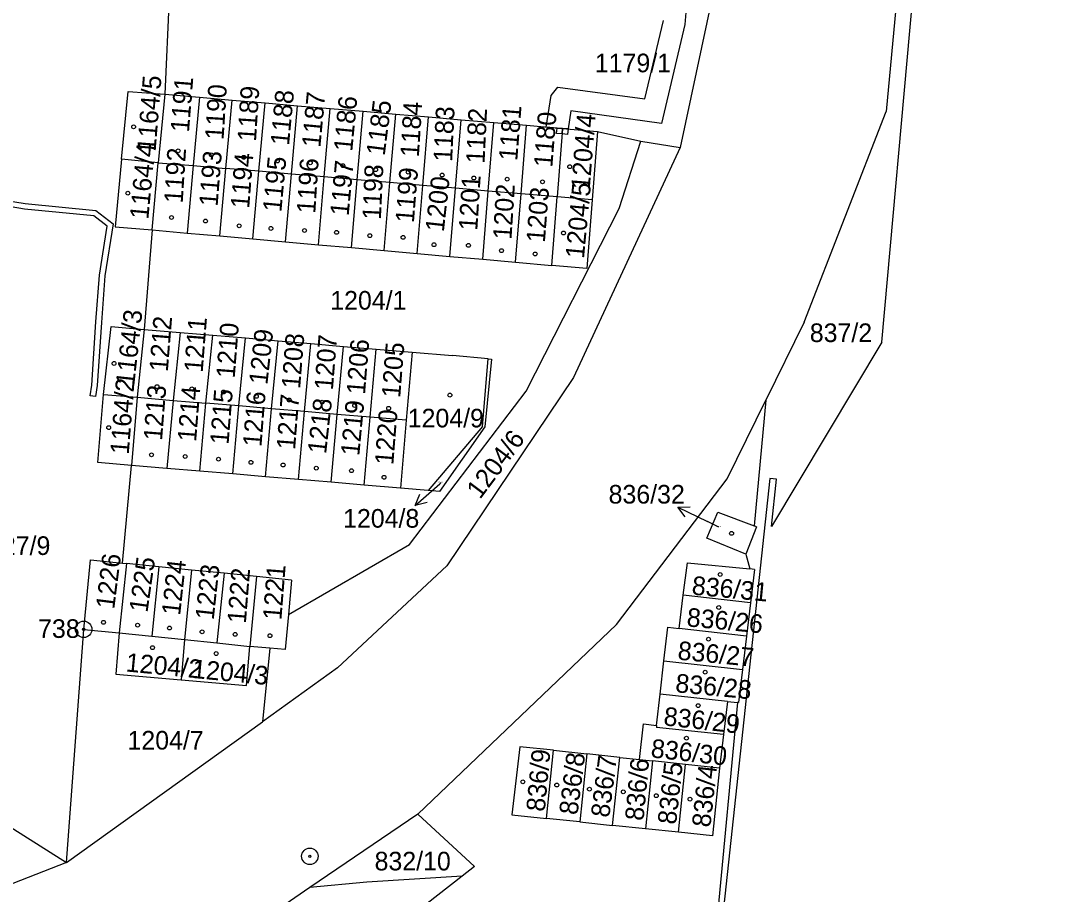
# Model space of a CAD drawing. Extents: x -755819 to -753140, y -1169796 to -1166000.
# Drawn here: x -755335.6 to -755240.1, y -1167235.5 to -1167155.8 of the extents above; entities that cross this region are included whole.
import ezdxf

# ---------------------------------------------------------------- set-up
doc = ezdxf.new("R2010")
doc.units = 0
for name, color, linetype in [('Vrstva 1', 7, 'Continuous'), ('Vrstva 16', 7, 'Continuous'), ('Vrstva 17', 7, 'Continuous'), ('Vrstva 18', 7, 'Continuous'), ('Vrstva 19', 7, 'Continuous'), ('Vrstva 24', 7, 'Continuous'), ('Vrstva 25', 7, 'Continuous'), ('Vrstva 27', 7, 'Continuous'), ('Vrstva 6', 7, 'Continuous')]:
    doc.layers.add(name, color=color, linetype=linetype)

msp = doc.modelspace()

# ---------------------------------------------------------------- linework, layer by layer
at = {"layer": 'Vrstva 1'}
for p, q in [((-755257.07, -1167185.13), (-755240.09, -1166995.74)), ((-755245.22, -1167043.79), (-755256.7, -1167164.07)), ((-755267.72, -1167130.91), (-755275.47, -1167167.36)), ((-755321.8, -1167147.48), (-755322.51, -1167162.5)), ((-755326.45, -1167168.42), (-755325.84, -1167162.24)), ((-755325.84, -1167162.24), (-755322.51, -1167162.5)), ((-755322.51, -1167162.5), (-755323.11, -1167168.74)), ((-755322.51, -1167162.5), (-755319.33, -1167162.77)), ((-755319.33, -1167162.77), (-755319.92, -1167169.01)), ((-755319.33, -1167162.77), (-755316.35, -1167163.03)), ((-755316.93, -1167169.27), (-755316.35, -1167163.03)), ((-755316.35, -1167163.03), (-755313.36, -1167163.29)), ((-755313.93, -1167169.53), (-755313.36, -1167163.29)), ((-755313.36, -1167163.29), (-755310.38, -1167163.54)), ((-755310.94, -1167169.78), (-755310.38, -1167163.54)), ((-755310.38, -1167163.54), (-755307.4, -1167163.8)), ((-755307.95, -1167170.04), (-755307.4, -1167163.8)), ((-755307.4, -1167163.8), (-755304.41, -1167164.05)), ((-755304.96, -1167170.3), (-755304.41, -1167164.05)), ((-755304.41, -1167164.05), (-755301.43, -1167164.31)), ((-755301.97, -1167170.56), (-755301.43, -1167164.31)), ((-755301.43, -1167164.31), (-755298.44, -1167164.57)), ((-755298.97, -1167170.81), (-755298.44, -1167164.57)), ((-755298.44, -1167164.57), (-755295.46, -1167164.82)), ((-755295.98, -1167171.07), (-755295.46, -1167164.82)), ((-755295.46, -1167164.82), (-755292.48, -1167165.08)), ((-755264.18, -1167183.29), (-755256.7, -1167164.07)), ((-755292.99, -1167171.33), (-755292.48, -1167165.08)), ((-755292.48, -1167165.08), (-755289.49, -1167165.33)), ((-755290, -1167171.58), (-755289.49, -1167165.33)), ((-755289.49, -1167165.33), (-755286.21, -1167165.62)), ((-755286.21, -1167165.62), (-755286.7, -1167171.86)), ((-755286.21, -1167165.62), (-755283.03, -1167165.89)), ((-755283.03, -1167165.89), (-755283.51, -1167172.14)), ((-755283.03, -1167165.89), (-755279.07, -1167166.78)), ((-755275.47, -1167167.36), (-755285.2, -1167188.33)), ((-755281.06, -1167172.93), (-755279.07, -1167166.78)), ((-755279.07, -1167166.78), (-755275.47, -1167167.36)), ((-755326.45, -1167168.42), (-755327.04, -1167174.61)), ((-755323.11, -1167168.74), (-755326.45, -1167168.42)), ((-755323.67, -1167174.88), (-755323.11, -1167168.74)), ((-755323.11, -1167168.74), (-755319.92, -1167169.01)), ((-755319.92, -1167169.01), (-755320.47, -1167175.16)), ((-755319.92, -1167169.01), (-755316.93, -1167169.27)), ((-755317.48, -1167175.43), (-755316.93, -1167169.27)), ((-755313.93, -1167169.53), (-755316.93, -1167169.27)), ((-755314.48, -1167175.69), (-755313.93, -1167169.53)), ((-755310.94, -1167169.78), (-755313.93, -1167169.53)), ((-755311.48, -1167175.96), (-755310.94, -1167169.78)), ((-755307.95, -1167170.04), (-755310.94, -1167169.78)), ((-755308.48, -1167176.23), (-755307.95, -1167170.04)), ((-755304.96, -1167170.3), (-755307.95, -1167170.04)), ((-755305.48, -1167176.49), (-755304.96, -1167170.3)), ((-755301.97, -1167170.56), (-755304.96, -1167170.3)), ((-755302.49, -1167176.76), (-755301.97, -1167170.56)), ((-755298.97, -1167170.81), (-755301.97, -1167170.56)), ((-755299.49, -1167177.02), (-755298.97, -1167170.81)), ((-755295.98, -1167171.07), (-755298.97, -1167170.81)), ((-755296.49, -1167177.29), (-755295.98, -1167171.07)), ((-755292.99, -1167171.33), (-755295.98, -1167171.07)), ((-755293.49, -1167177.55), (-755292.99, -1167171.33)), ((-755290, -1167171.58), (-755292.99, -1167171.33)), ((-755290.5, -1167177.82), (-755290, -1167171.58)), ((-755286.7, -1167171.86), (-755290, -1167171.58)), ((-755287.2, -1167178.11), (-755286.7, -1167171.86)), ((-755283.51, -1167172.14), (-755286.7, -1167171.86)), ((-755283.51, -1167172.14), (-755283.99, -1167178.4)), ((-755289.52, -1167189.6), (-755281.06, -1167172.93)), ((-755327.04, -1167174.61), (-755323.67, -1167174.88)), ((-755323.67, -1167174.88), (-755324.37, -1167183.95)), ((-755323.67, -1167174.88), (-755320.47, -1167175.16)), ((-755320.47, -1167175.16), (-755317.48, -1167175.43)), ((-755317.48, -1167175.43), (-755314.48, -1167175.69)), ((-755314.48, -1167175.69), (-755311.48, -1167175.96)), ((-755311.48, -1167175.96), (-755308.48, -1167176.23)), ((-755308.48, -1167176.23), (-755305.48, -1167176.49)), ((-755305.48, -1167176.49), (-755302.49, -1167176.76)), ((-755302.49, -1167176.76), (-755299.49, -1167177.02)), ((-755299.49, -1167177.02), (-755296.49, -1167177.29)), ((-755296.49, -1167177.29), (-755293.49, -1167177.55)), ((-755293.49, -1167177.55), (-755290.5, -1167177.82)), ((-755290.5, -1167177.82), (-755287.2, -1167178.11)), ((-755283.99, -1167178.4), (-755287.2, -1167178.11)), ((-755328.1, -1167189.89), (-755327.39, -1167183.69)), ((-755327.39, -1167183.69), (-755324.37, -1167183.95)), ((-755264.18, -1167183.29), (-755267.67, -1167190.41)), ((-755324.37, -1167183.95), (-755325.01, -1167190.15)), ((-755324.37, -1167183.95), (-755321.09, -1167184.23)), ((-755321.09, -1167184.23), (-755321.75, -1167190.43)), ((-755321.09, -1167184.23), (-755318.11, -1167184.49)), ((-755318.76, -1167190.68), (-755318.11, -1167184.49)), ((-755318.11, -1167184.49), (-755315.13, -1167184.74)), ((-755315.76, -1167190.94), (-755315.13, -1167184.74)), ((-755315.13, -1167184.74), (-755312.15, -1167185)), ((-755312.76, -1167191.19), (-755312.15, -1167185)), ((-755312.15, -1167185), (-755309.17, -1167185.25)), ((-755309.76, -1167191.45), (-755309.17, -1167185.25)), ((-755309.17, -1167185.25), (-755306.19, -1167185.51)), ((-755306.77, -1167191.71), (-755306.19, -1167185.51)), ((-755306.19, -1167185.51), (-755303.21, -1167185.76)), ((-755303.77, -1167191.96), (-755303.21, -1167185.76)), ((-755303.21, -1167185.76), (-755299.93, -1167186.04)), ((-755257.07, -1167185.13), (-755267.16, -1167201.95)), ((-755299.93, -1167186.04), (-755300.47, -1167192.24)), ((-755299.93, -1167186.04), (-755296.26, -1167186.35)), ((-755292.99, -1167186.63), (-755296.26, -1167186.35)), ((-755293.52, -1167192.83), (-755292.99, -1167186.63)), ((-755292.69, -1167186.66), (-755293.29, -1167192.85)), ((-755292.99, -1167186.63), (-755292.69, -1167186.66)), ((-755285.2, -1167188.33), (-755296.78, -1167205.53)), ((-755300.19, -1167203.59), (-755289.52, -1167189.6)), ((-755328.62, -1167196.11), (-755328.1, -1167189.89)), ((-755328.1, -1167189.89), (-755325.01, -1167190.15)), ((-755325.01, -1167190.15), (-755325.53, -1167196.37)), ((-755325.01, -1167190.15), (-755321.75, -1167190.43)), ((-755321.75, -1167190.43), (-755322.31, -1167196.64)), ((-755321.75, -1167190.43), (-755318.76, -1167190.68)), ((-755271.18, -1167197.58), (-755267.67, -1167190.41)), ((-755267.67, -1167190.41), (-755268.74, -1167201.88)), ((-755319.31, -1167196.9), (-755318.76, -1167190.68)), ((-755315.76, -1167190.94), (-755318.76, -1167190.68)), ((-755316.31, -1167197.15), (-755315.76, -1167190.94)), ((-755312.76, -1167191.19), (-755315.76, -1167190.94)), ((-755313.31, -1167197.4), (-755312.76, -1167191.19)), ((-755309.76, -1167191.45), (-755312.76, -1167191.19)), ((-755310.31, -1167197.66), (-755309.76, -1167191.45)), ((-755306.77, -1167191.71), (-755309.76, -1167191.45)), ((-755307.31, -1167197.91), (-755306.77, -1167191.71)), ((-755303.77, -1167191.96), (-755306.77, -1167191.71)), ((-755304.31, -1167198.16), (-755303.77, -1167191.96)), ((-755300.47, -1167192.24), (-755303.77, -1167191.96)), ((-755300.47, -1167192.24), (-755301.01, -1167198.44)), ((-755293.52, -1167192.83), (-755298.46, -1167198.65)), ((-755293.29, -1167192.85), (-755297.44, -1167198.74)), ((-755325.53, -1167196.37), (-755328.62, -1167196.11)), ((-755326.36, -1167205.29), (-755325.53, -1167196.37)), ((-755322.31, -1167196.64), (-755325.53, -1167196.37)), ((-755319.31, -1167196.9), (-755322.31, -1167196.64)), ((-755316.31, -1167197.15), (-755319.31, -1167196.9)), ((-755313.31, -1167197.4), (-755316.31, -1167197.15)), ((-755310.31, -1167197.66), (-755313.31, -1167197.4)), ((-755307.31, -1167197.91), (-755310.31, -1167197.66)), ((-755304.31, -1167198.16), (-755307.31, -1167197.91)), ((-755301.01, -1167198.44), (-755304.31, -1167198.16)), ((-755281.29, -1167210.88), (-755271.18, -1167197.58)), ((-755267.29, -1167197.57), (-755275.36, -1167272.33)), ((-755266.69, -1167197.63), (-755267.29, -1167197.57)), ((-755267.16, -1167201.95), (-755266.69, -1167197.63)), ((-755298.46, -1167198.65), (-755301.01, -1167198.44)), ((-755297.44, -1167198.74), (-755298.46, -1167198.65)), ((-755273.04, -1167203), (-755272.04, -1167200.62)), ((-755272.04, -1167200.62), (-755268.74, -1167201.88)), ((-755268.51, -1167201.97), (-755269.5, -1167204.47)), ((-755268.51, -1167201.97), (-755268.74, -1167201.88)), ((-755269.5, -1167204.47), (-755273.04, -1167203)), ((-755311.22, -1167209.97), (-755300.19, -1167203.59)), ((-755269.5, -1167204.47), (-755269.11, -1167205.82)), ((-755329.9, -1167211.33), (-755329.27, -1167205)), ((-755329.27, -1167205), (-755326.36, -1167205.29)), ((-755326.01, -1167205.32), (-755326.67, -1167211.65)), ((-755326.36, -1167205.29), (-755326.01, -1167205.32)), ((-755323.04, -1167205.62), (-755326.01, -1167205.32)), ((-755323.04, -1167205.62), (-755323.69, -1167211.95)), ((-755320.07, -1167205.92), (-755323.04, -1167205.62)), ((-755296.78, -1167205.53), (-755306.76, -1167214.83)), ((-755275.21, -1167208.21), (-755274.81, -1167205.27)), ((-755274.81, -1167205.27), (-755269.11, -1167205.82)), ((-755268.69, -1167205.86), (-755269.11, -1167205.82)), ((-755268.69, -1167205.86), (-755269.06, -1167208.9)), ((-755320.07, -1167205.92), (-755320.72, -1167212.25)), ((-755317.1, -1167206.21), (-755320.07, -1167205.92)), ((-755317.1, -1167206.21), (-755317.74, -1167212.55)), ((-755314.13, -1167206.51), (-755317.1, -1167206.21)), ((-755314.13, -1167206.51), (-755314.75, -1167212.89)), ((-755310.93, -1167206.83), (-755314.13, -1167206.51)), ((-755310.93, -1167206.83), (-755311.22, -1167209.97)), ((-755275.56, -1167211.26), (-755275.21, -1167208.21)), ((-755269.06, -1167208.9), (-755275.21, -1167208.21)), ((-755269.06, -1167208.9), (-755269.43, -1167211.94)), ((-755311.22, -1167209.97), (-755311.53, -1167213.17)), ((-755331.47, -1167232.62), (-755329.9, -1167211.33)), ((-755329.9, -1167211.33), (-755326.67, -1167211.65)), ((-755281.29, -1167210.88), (-755299.41, -1167228.19)), ((-755276.96, -1167214.19), (-755276.61, -1167211.14)), ((-755276.61, -1167211.14), (-755275.56, -1167211.26)), ((-755269.43, -1167211.94), (-755275.56, -1167211.26)), ((-755326.67, -1167211.65), (-755326.96, -1167215.42)), ((-755326.67, -1167211.65), (-755323.69, -1167211.95)), ((-755323.69, -1167211.95), (-755320.72, -1167212.25)), ((-755320.72, -1167212.25), (-755321.01, -1167215.94)), ((-755320.72, -1167212.25), (-755317.74, -1167212.55)), ((-755317.74, -1167212.55), (-755314.75, -1167212.89)), ((-755269.43, -1167211.94), (-755269.8, -1167214.98)), ((-755315.06, -1167216.46), (-755314.75, -1167212.89)), ((-755312.93, -1167213.04), (-755314.75, -1167212.89)), ((-755312.93, -1167213.04), (-755313.59, -1167219.76)), ((-755311.53, -1167213.17), (-755312.93, -1167213.04)), ((-755277.31, -1167217.24), (-755276.96, -1167214.19)), ((-755276.96, -1167214.19), (-755269.8, -1167214.98)), ((-755326.96, -1167215.42), (-755321.01, -1167215.94)), ((-755306.76, -1167214.83), (-755313.59, -1167219.76)), ((-755269.8, -1167214.98), (-755270.17, -1167218.01)), ((-755321.01, -1167215.94), (-755315.06, -1167216.46)), ((-755277.63, -1167220.09), (-755277.31, -1167217.24)), ((-755271.17, -1167217.9), (-755277.31, -1167217.24)), ((-755270.26, -1167218), (-755274.48, -1167262.98)), ((-755271.17, -1167217.9), (-755271.53, -1167220.94)), ((-755271.17, -1167217.9), (-755270.26, -1167218)), ((-755270.17, -1167218.01), (-755270.26, -1167218)), ((-755331.47, -1167232.62), (-755313.59, -1167219.76)), ((-755279.18, -1167223.21), (-755278.84, -1167219.96)), ((-755278.84, -1167219.96), (-755277.63, -1167220.09)), ((-755277.63, -1167220.09), (-755277.65, -1167220.28)), ((-755271.53, -1167220.94), (-755277.65, -1167220.28)), ((-755271.53, -1167220.94), (-755271.88, -1167223.99)), ((-755348.78, -1167221.68), (-755331.47, -1167232.62)), ((-755290.1, -1167222.04), (-755290.83, -1167228.27)), ((-755287.04, -1167222.37), (-755290.1, -1167222.04)), ((-755287.68, -1167228.59), (-755287.04, -1167222.37)), ((-755287.04, -1167222.37), (-755284, -1167222.69)), ((-755284, -1167222.69), (-755284.64, -1167228.91)), ((-755281, -1167223.01), (-755284, -1167222.69)), ((-755281.64, -1167229.22), (-755281, -1167223.01)), ((-755281, -1167223.01), (-755279.18, -1167223.21)), ((-755279.18, -1167223.21), (-755278, -1167223.33)), ((-755278, -1167223.33), (-755278.64, -1167229.53)), ((-755275, -1167223.65), (-755278, -1167223.33)), ((-755275.64, -1167229.84), (-755275, -1167223.65)), ((-755271.88, -1167223.99), (-755275, -1167223.65)), ((-755271.88, -1167223.99), (-755272.52, -1167230.16)), ((-755299.41, -1167228.19), (-755309.26, -1167234.9)), ((-755299.41, -1167228.19), (-755294.26, -1167232.98)), ((-755290.83, -1167228.27), (-755287.68, -1167228.59)), ((-755284.64, -1167228.91), (-755287.68, -1167228.59)), ((-755284.64, -1167228.91), (-755281.64, -1167229.22)), ((-755278.64, -1167229.53), (-755281.64, -1167229.22)), ((-755275.64, -1167229.84), (-755278.64, -1167229.53)), ((-755272.52, -1167230.16), (-755275.64, -1167229.84)), ((-755331.47, -1167232.62), (-755385.36, -1167253.53)), ((-755294.26, -1167232.98), (-755295.37, -1167233.84)), ((-755295.37, -1167233.84), (-755299.81, -1167237.31)), ((-755309.26, -1167234.9), (-755315.54, -1167239.18))]:
    msp.add_line(p, q, dxfattribs=at)
at = {"layer": 'Vrstva 16'}
for p, q in [((-755299.655, -1167200.03), (-755297.41, -1167198.04)), ((-755297.31, -1167197.95), (-755297.41, -1167198.04)), ((-755275.7, -1167200.173), (-755273, -1167201.48)), ((-755271.94, -1167202), (-755273, -1167201.48))]:
    msp.add_line(p, q, dxfattribs=at)
for points in [[(-755298.575, -1167199.741), (-755299.655, -1167200.03), (-755299.238, -1167198.992)], [(-755275.018, -1167201.059), (-755275.7, -1167200.173), (-755274.582, -1167200.159)]]:
    msp.add_lwpolyline(points, dxfattribs=at)
at = {"layer": 'Vrstva 24'}
for centre, radius in [((-755329.9, -1167211.33), 0.75), ((-755329.9, -1167211.33), 0.1), ((-755309.27, -1167232.04), 0.75), ((-755309.27, -1167232.04), 0.1)]:
    msp.add_circle(centre, radius, dxfattribs=at)
at = {"layer": 'Vrstva 25'}
for centre in [(-755325.35, -1167165.47), (-755321.29, -1167167.66), (-755318.26, -1167168.02), (-755315.3, -1167168.25), (-755312.23, -1167168.58), (-755309.23, -1167168.75), (-755306.26, -1167169.01), (-755303.27, -1167169.38), (-755300.3, -1167169.61), (-755285.56, -1167169.11), (-755297.2, -1167169.87), (-755294.31, -1167170.14), (-755291.27, -1167170.24), (-755288.04, -1167170.49), (-755325.87, -1167171.52), (-755321.89, -1167173.74), (-755318.79, -1167174.07), (-755315.72, -1167174.5), (-755312.82, -1167174.74), (-755309.76, -1167174.93), (-755306.83, -1167175.1), (-755303.79, -1167175.4), (-755286.12, -1167175.16), (-755300.76, -1167175.56), (-755297.94, -1167176.23), (-755294.8, -1167176.29), (-755291.78, -1167176.77), (-755288.71, -1167177.07), (-755327.13, -1167187.06), (-755323.21, -1167189.18), (-755320.04, -1167189.38), (-755317.14, -1167189.67), (-755314.15, -1167190.07), (-755311.15, -1167190.4), (-755308.15, -1167190.6), (-755296.49, -1167189.95), (-755305.18, -1167190.9), (-755302.08, -1167191.16), (-755327.62, -1167192.92), (-755323.71, -1167195.4), (-755320.64, -1167195.56), (-755317.6, -1167195.8), (-755314.64, -1167196.09), (-755311.71, -1167196.33), (-755308.68, -1167196.62), (-755305.47, -1167196.85), (-755302.5, -1167197.45), (-755270.79, -1167202.57), (-755271.83, -1167206.32), (-755271.96, -1167209.34), (-755328.1, -1167210.69), (-755324.98, -1167210.95), (-755322.07, -1167211.21), (-755319.1, -1167211.55), (-755316.08, -1167211.79), (-755312.91, -1167211.91), (-755272.9, -1167212.22), (-755323.63, -1167213), (-755317.81, -1167213.54), (-755273.2, -1167215.24), (-755273.84, -1167218.29), (-755274.91, -1167221.26), (-755289.83, -1167225.25), (-755286.74, -1167225.54), (-755283.76, -1167225.91), (-755280.67, -1167226.16), (-755277.66, -1167226.51), (-755274.59, -1167226.83)]:
    msp.add_circle(centre, 0.175, dxfattribs=at)
at = {"layer": 'Vrstva 27'}
for p, q in [((-755274.96, -1167155.05), (-755275.04, -1167156.12)), ((-755278.7, -1167162.92), (-755277.01, -1167155.76)), ((-755275.04, -1167156.12), (-755277.17, -1167165.15)), ((-755287.26, -1167162.62), (-755286.65, -1167161.84)), ((-755286.65, -1167161.84), (-755278.7, -1167162.92)), ((-755287.71, -1167165.49), (-755287.26, -1167162.62)), ((-755285.45, -1167164.02), (-755285.71, -1167165.66)), ((-755277.17, -1167165.15), (-755285.45, -1167164.02)), ((-755286.71, -1167165.58), (-755287.71, -1167165.49)), ((-755286.75, -1167166.08), (-755286.71, -1167165.58)), ((-755285.71, -1167165.66), (-755286.71, -1167165.58)), ((-755286.71, -1167165.58), (-755286.21, -1167165.62)), ((-755286.21, -1167165.62), (-755286.25, -1167166.12)), ((-755286.25, -1167166.12), (-755286.21, -1167165.62)), ((-755286.21, -1167165.62), (-755285.71, -1167165.66)), ((-755285.71, -1167165.66), (-755285.75, -1167166.17)), ((-755286.25, -1167166.12), (-755286.75, -1167166.08)), ((-755285.75, -1167166.17), (-755286.25, -1167166.12)), ((-755337.73, -1167172.06), (-755335.23, -1167172.48)), ((-755335.29, -1167172.98), (-755337.78, -1167172.56)), ((-755328.99, -1167173.59), (-755335.29, -1167172.98)), ((-755335.23, -1167172.48), (-755328.79, -1167173.11)), ((-755328.79, -1167173.11), (-755327.21, -1167174.32)), ((-755327.75, -1167174.54), (-755328.99, -1167173.59)), ((-755327.21, -1167174.32), (-755327.96, -1167179.07)), ((-755328.46, -1167179.01), (-755327.75, -1167174.54)), ((-755328.79, -1167183.28), (-755328.46, -1167179.01)), ((-755327.96, -1167179.07), (-755328.29, -1167183.32)), ((-755329.16, -1167189.03), (-755328.79, -1167183.28)), ((-755328.29, -1167183.32), (-755328.66, -1167189.09)), ((-755329.32, -1167190.01), (-755329.16, -1167189.03)), ((-755328.66, -1167189.09), (-755328.82, -1167190.09)), ((-755328.82, -1167190.09), (-755329.32, -1167190.01))]:
    msp.add_line(p, q, dxfattribs=at)
at = {"layer": 'Vrstva 6'}
for p, q in [((-755304.06, -1167234.41), (-755309.26, -1167234.9)), ((-755295.37, -1167233.84), (-755304.06, -1167234.41))]:
    msp.add_line(p, q, dxfattribs=at)

# ---------------------------------------------------------------- texts
at = {"layer": 'Vrstva 16'}
for s, p in [('836/32', (-755282.01, -1167199.85)), ('1204/8', (-755306.237, -1167202.05)), ('1227/9', (-755339.895, -1167204.54))]:
    msp.add_text(s, height=1.7, dxfattribs=at).set_placement(p)
at = {"layer": 'Vrstva 17'}
msp.add_text('738', height=1.7, dxfattribs=at).set_placement((-755334.063, -1167212.11))
at = {"layer": 'Vrstva 18'}
for s, height, p in [('1179/1', 1.7, (-755283.267, -1167160.49)), ('1204/1', 1.7, (-755307.407, -1167182.15)), ('837/2', 1.7, (-755263.653, -1167185.11)), ('1204/8', 0.1, (-755297.539, -1167197.95)), ('1204/7', 1.7, (-755325.907, -1167222.3)), ('832/10', 1.7, (-755303.363, -1167233.33))]:
    msp.add_text(s, height=height, dxfattribs=at).set_placement(p)
msp.add_text('1204/6', height=1.7, rotation=53.11319, dxfattribs=at).set_placement((-755293.744, -1167199.526))
at = {"layer": 'Vrstva 19'}
for s, rotation, p in [('1164/5', 85.4853, (-755323.343, -1167167.775)), ('1191', 85.4853, (-755320.299, -1167166.009)), ('1190', 86.40204, (-755317.145, -1167166.688)), ('1189', 86.40204, (-755314.185, -1167166.838)), ('1188', 84.62587, (-755311.173, -1167167.219)), ('1187', 84.62587, (-755308.313, -1167167.399)), ('1186', 84.62587, (-755305.403, -1167167.769)), ('1185', 82.7924, (-755302.441, -1167168.16)), ('1184', 86.40204, (-755299.325, -1167168.268)), ('1183', 87.31877, (-755296.292, -1167168.688)), ('1182', 87.31877, (-755293.332, -1167168.848)), ('1181', 85.4853, (-755290.349, -1167168.609)), ('1180', 85.4853, (-755287.149, -1167169.209)), ('1204/4', 85.4853, (-755283.736, -1167171.261)), ('1164/4', 84.62587, (-755324.008, -1167173.955)), ('1192', 86.40204, (-755320.875, -1167172.488)), ('1193', 85.4853, (-755317.689, -1167172.769)), ('1194', 85.4853, (-755314.809, -1167172.969)), ('1195', 84.62587, (-755311.873, -1167173.289)), ('1196', 86.40204, (-755308.775, -1167173.418)), ('1197', 84.62587, (-755305.733, -1167173.649)), ('1198', 87.31877, (-755302.792, -1167173.978)), ('1199', 85.4853, (-755299.779, -1167174.279)), ('1200', 83.70913, (-755297.047, -1167175.11)), ('1201', 86.40204, (-755293.995, -1167174.968)), ('1202', 86.40204, (-755290.875, -1167175.788)), ('1203', 85.4853, (-755287.829, -1167176.079)), ('1204/5', 84.62587, (-755284.262, -1167177.541)), ('1164/3', 83.70913, (-755325.295, -1167189.159)), ('1212', 85.4853, (-755322.229, -1167187.859)), ('1211', 85.4853, (-755319.049, -1167187.929)), ('1210', 85.4853, (-755316.129, -1167188.459)), ('1209', 83.70913, (-755313.147, -1167189.05)), ('1208', 85.4853, (-755310.159, -1167189.419)), ('1207', 85.4853, (-755307.169, -1167189.549)), ('1206', 85.4853, (-755304.239, -1167189.949)), ('1205', 85.4853, (-755301.029, -1167190.239)), ('1164/2', 85.4853, (-755325.795, -1167195.408)), ('1213', 85.4853, (-755322.759, -1167194.149)), ('1214', 85.4853, (-755319.649, -1167194.249)), ('1215', 85.4853, (-755316.689, -1167194.509)), ('1216', 85.4853, (-755313.689, -1167194.709)), ('1217', 85.4853, (-755310.619, -1167194.979)), ('1218', 83.70913, (-755307.787, -1167195.37)), ('1219', 84.62587, (-755304.763, -1167195.539)), ('1220', 85.4853, (-755301.659, -1167196.369)), ('1226', 82.7924, (-755327.121, -1167209.54)), ('1225', 81.87567, (-755324.085, -1167209.851)), ('1224', 83.70913, (-755321.107, -1167210.11)), ('1223', 83.70913, (-755318.047, -1167210.52)), ('1222', 85.4853, (-755315.109, -1167210.839)), ('1221', 85.4853, (-755311.869, -1167210.519)), ('836/31', 354.60358, (-755274.469, -1167208.147)), ('836/26', 354.60358, (-755274.933, -1167211.046)), ('836/27', 354.60358, (-755275.759, -1167214.087)), ('1204/2', 354.60358, (-755326.111, -1167215.168)), ('1204/3', 354.60358, (-755320.064, -1167215.756)), ('836/28', 354.60358, (-755275.969, -1167217.057)), ('836/29', 353.68685, (-755277.05, -1167220.08)), ('836/30', 353.68685, (-755278.216, -1167223.001)), ('836/9', 84.62587, (-755287.84, -1167228.011)), ('836/8', 82.7924, (-755284.854, -1167228.322)), ('836/7', 82.7924, (-755281.954, -1167228.562)), ('836/6', 84.62587, (-755278.83, -1167228.841)), ('836/5', 83.70913, (-755275.857, -1167229.192)), ('836/4', 83.70913, (-755272.729, -1167229.446))]:
    msp.add_text(s, height=1.7, rotation=rotation, dxfattribs=at).set_placement(p)
for s, height, p in [('1204/9', 1.7, (-755300.339, -1167192.9)), ('836/32', 0.1, (-755272.199, -1167202))]:
    msp.add_text(s, height=height, dxfattribs=at).set_placement(p)

doc.saveas('drawing.dxf')
